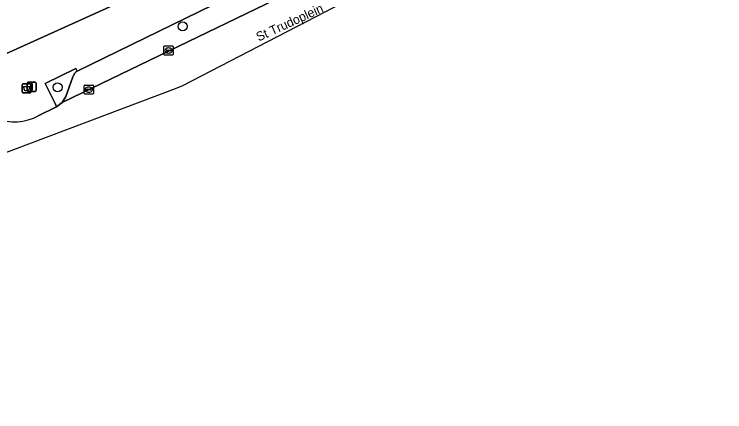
# Model space of a CAD drawing. Extents: x 159262 to 160143, y 383399 to 384319.
# Drawn here: x 159697.9 to 159776.1, y 383561.3 to 383605 of the extents above; entities that cross this region are included whole.
import ezdxf

# ---------------------------------------------------------------- set-up
doc = ezdxf.new("R2010")
doc.units = 0
for name, color, linetype in [('IMGEO_Afvalbak', 7, 'Continuous'), ('IMGEO_Boom', 7, 'Continuous'), ('IMGEO_Groenvoorziening', 7, 'Continuous'), ('IMGEO_Kolk', 7, 'Continuous'), ('IMGEO_Lichtmast', 7, 'Continuous'), ('IMGEO_Openbare_ruimte_label', 7, 'Continuous'), ('IMGEO_Pand', 7, 'Continuous'), ('IMGEO_Parkeervlak_open', 7, 'Continuous'), ('IMGEO_Rijbaan_lokaal_open', 7, 'Continuous'), ('IMGEO_Voetpad_open', 7, 'Continuous')]:
    doc.layers.add(name, color=color, linetype=linetype)

msp = doc.modelspace()

# ---------------------------------------------------------------- linework, layer by layer
at = {"layer": 'IMGEO_Afvalbak'}
for p, q in [((159698.717, 383596.451), (159698.717, 383597.251)), ((159698.717, 383597.251), (159698.717, 383596.451)), ((159698.817, 383597.351), (159699.607, 383597.351)), ((159699.607, 383597.351), (159698.817, 383597.351)), ((159699.707, 383597.251), (159699.707, 383596.451)), ((159699.707, 383596.451), (159699.707, 383597.251)), ((159699.607, 383596.351), (159698.817, 383596.351)), ((159698.817, 383596.351), (159699.607, 383596.351))]:
    msp.add_line(p, q, dxfattribs=at)
msp.add_lwpolyline([(159698.86, 383597.065), (159699.564, 383597.065), (159699.415, 383596.595), (159699.009, 383596.595), (159698.86, 383597.065)], dxfattribs=at)
for centre, start, end in [((159698.817, 383597.251), 90, 180), ((159698.817, 383597.251), 90, 180), ((159699.607, 383597.251), 0, 90), ((159699.607, 383597.251), 360, 90), ((159698.817, 383596.451), 180, 270), ((159698.817, 383596.451), 180, 270), ((159699.607, 383596.451), 270, 0), ((159699.607, 383596.451), 270, 0)]:
    msp.add_arc(centre, 0.1, start, end, dxfattribs=at)
at = {"layer": 'IMGEO_Boom'}
for centre in [(159716.411, 383603.669), (159702.63, 383596.968)]:
    msp.add_circle(centre, 0.489, dxfattribs=at)
at = {"layer": 'IMGEO_Groenvoorziening'}
msp.add_lwpolyline([(159704.782, 383598.738), (159704.634, 383599.046), (159701.269, 383597.374), (159702.397, 383595.103), (159702.503, 383594.8), (159703.122, 383595.286), (159703.549, 383595.944), (159704.296, 383598.128)], dxfattribs=at)
msp.add_arc((159705.374, 383597.768), 1.136, 121.37874, 161.5311, dxfattribs=at)
at = {"layer": 'IMGEO_Kolk'}
for p, q in [((159714.347, 383600.588), (159714.347, 383601.44)), ((159714.422, 383601.514), (159715.274, 383601.514)), ((159714.606, 383601.008), (159714.606, 383601.02)), ((159715.044, 383600.971), (159714.646, 383600.971)), ((159714.649, 383601.057), (159715.047, 383601.057)), ((159714.835, 383601.294), (159714.86, 383601.294)), ((159715.09, 383601.02), (159715.09, 383601.008)), ((159715.348, 383601.44), (159715.348, 383600.588)), ((159715.274, 383600.514), (159714.422, 383600.514)), ((159714.858, 383600.734), (159714.833, 383600.734)), ((159705.568, 383596.29), (159705.568, 383597.142)), ((159705.643, 383597.216), (159706.495, 383597.216)), ((159706.056, 383596.996), (159706.081, 383596.996)), ((159706.569, 383597.142), (159706.569, 383596.29)), ((159706.495, 383596.216), (159705.643, 383596.216)), ((159705.827, 383596.71), (159705.827, 383596.722)), ((159706.265, 383596.673), (159705.867, 383596.673)), ((159705.87, 383596.759), (159706.268, 383596.759)), ((159706.079, 383596.436), (159706.054, 383596.436)), ((159706.311, 383596.722), (159706.311, 383596.71))]:
    msp.add_line(p, q, dxfattribs=at)
for points in [[(159714.347, 383600.588), (159714.347, 383601.44)], [(159714.422, 383601.514), (159715.274, 383601.514)], [(159715.348, 383601.44), (159715.348, 383600.588)], [(159715.274, 383600.514), (159714.422, 383600.514)], [(159705.568, 383596.29), (159705.568, 383597.142)], [(159705.643, 383597.216), (159706.495, 383597.216)], [(159706.569, 383597.142), (159706.569, 383596.29)], [(159706.495, 383596.216), (159705.643, 383596.216)]]:
    msp.add_lwpolyline(points, dxfattribs=at)
for centre, radius, start, end in [((159714.424, 383601.438), 0.0765, 91.55205, 178.44795), ((159714.424, 383601.438), 0.0765, 91.55205, 178.44795), ((159714.646, 383601.017), 0.0403, 85.87752, 175.75265), ((159714.643, 383601.007), 0.0366, 178.93798, 274.71019), ((159715.047, 383601.014), 0.043, 264.86636, 352.45326), ((159715.051, 383601.019), 0.0386, 1.73085, 96.63898), ((159715.272, 383601.438), 0.0765, 1.55205, 88.44795), ((159715.272, 383601.438), 0.0765, 1.55205, 88.44795), ((159714.424, 383600.59), 0.0765, 181.55205, 268.44795), ((159714.424, 383600.59), 0.0765, 181.55205, 268.44795), ((159715.272, 383600.59), 0.0765, 271.55205, 358.44795), ((159715.272, 383600.59), 0.0765, 271.55205, 358.44795), ((159705.645, 383597.14), 0.0765, 91.55205, 178.44795), ((159705.645, 383597.14), 0.0765, 91.55205, 178.44795), ((159706.493, 383597.14), 0.0765, 1.55205, 88.44795), ((159706.493, 383597.14), 0.0765, 1.55205, 88.44795), ((159705.645, 383596.292), 0.0765, 181.55205, 268.44795), ((159705.645, 383596.292), 0.0765, 181.55205, 268.44795), ((159705.867, 383596.719), 0.0403, 85.87752, 175.75265), ((159705.864, 383596.709), 0.0366, 178.93798, 274.71019), ((159706.268, 383596.716), 0.043, 264.86636, 352.45326), ((159706.272, 383596.721), 0.0386, 1.73085, 96.63898), ((159706.493, 383596.292), 0.0765, 271.55205, 358.44795), ((159706.493, 383596.292), 0.0765, 271.55205, 358.44795)]:
    msp.add_arc(centre, radius, start, end, dxfattribs=at)
for centre, major_axis, ratio, start_param, end_param in [((159714.834, 383601.014), (-0.387, 0.002), 0.722429, 4.712389, 7.853982), ((159714.859, 383601.014), (-0.39, 0.002), 0.717154, 1.570796, 4.712389), ((159706.055, 383596.716), (-0.387, 0.002), 0.722429, 4.712389, 7.853982), ((159706.08, 383596.716), (-0.39, 0.002), 0.717154, 1.570796, 4.712389)]:
    msp.add_ellipse(centre, major_axis=major_axis, ratio=ratio, start_param=start_param, end_param=end_param, dxfattribs=at)
at = {"layer": 'IMGEO_Lichtmast'}
for p, q in [((159699.275, 383596.621), (159699.275, 383597.421)), ((159699.275, 383597.421), (159699.275, 383596.621)), ((159699.375, 383597.521), (159700.165, 383597.521)), ((159700.165, 383597.521), (159699.375, 383597.521)), ((159700.265, 383597.421), (159700.265, 383596.621)), ((159700.265, 383596.621), (159700.265, 383597.421)), ((159700.165, 383596.521), (159699.375, 383596.521)), ((159699.375, 383596.521), (159700.165, 383596.521))]:
    msp.add_line(p, q, dxfattribs=at)
msp.add_lwpolyline([(159699.695, 383597.396), (159699.845, 383597.396), (159699.845, 383596.646), (159699.695, 383596.646), (159699.695, 383597.396)], dxfattribs=at)
for centre, start, end in [((159699.375, 383597.421), 90, 180), ((159699.375, 383597.421), 90, 180), ((159700.165, 383597.421), 0, 90), ((159700.165, 383597.421), 360, 90), ((159699.375, 383596.621), 180, 270), ((159699.375, 383596.621), 180, 270), ((159700.165, 383596.621), 270, 0), ((159700.165, 383596.621), 270, 0)]:
    msp.add_arc(centre, 0.1, start, end, dxfattribs=at)
at = {"layer": 'IMGEO_Pand'}
msp.add_lwpolyline([(159703.995, 383617.562), (159701.723, 383616.537), (159698.36, 383615.02), (159699.979, 383611.423), (159693.47, 383608.493), (159696.989, 383600.693), (159709.13, 383606.17)], close=True, dxfattribs=at)
at = {"layer": 'IMGEO_Parkeervlak_open'}
msp.add_lwpolyline([(159704.296, 383598.128), (159703.549, 383595.944), (159703.122, 383595.286), (159729.825, 383608.21), (159728.713, 383610.457), (159704.782, 383598.738)], dxfattribs=at)
msp.add_arc((159705.374, 383597.768), 1.136, 121.37874, 161.5311, dxfattribs=at)
at = {"layer": 'IMGEO_Rijbaan_lokaal_open'}
for points in [[(159715.609, 383596.852), (159716.438, 383597.163), (159750.809, 383614.982), (159772.537, 383621.313), (159782.892, 383624.33), (159782.511, 383625.706), (159782.101, 383627.188), (159780.084, 383626.699), (159779.858, 383626.645)], [(159742.269, 383614.195), (159734.781, 383610.638), (159729.825, 383608.21), (159703.122, 383595.286), (159702.503, 383594.8), (159700.503, 383593.837)], [(159685.268, 383587.533), (159672.557, 383583.21), (159668.175, 383581.564), (159652.397, 383575.16), (159647.162, 383573.121), (159644.929, 383572.251), (159626.149, 383565.073), (159622.105, 383563.501), (159620.012, 383562.705), (159619.247, 383562.409), (159619.725, 383561.254), (159637.938, 383567.886), (159663.509, 383577.196), (159715.609, 383596.852)]]:
    msp.add_lwpolyline(points, dxfattribs=at)
msp.add_arc((159697.86, 383598.652), 5.492, 199.12759, 298.76308, dxfattribs=at)
at = {"layer": 'IMGEO_Voetpad_open'}
for points in [[(159767.019, 383628.975), (159765.518, 383634.974), (159765.259, 383635.945), (159761.057, 383634.824), (159759.316, 383629.823), (159747.536, 383624.128), (159748.059, 383623.048), (159736.184, 383617.306), (159735.661, 383618.386), (159729.539, 383615.426), (159727.258, 383614.348), (159727.773, 383613.209), (159721.666, 383610.454), (159721.151, 383611.593), (159715.095, 383608.861), (159709.13, 383606.17), (159696.989, 383600.693), (159692.114, 383598.402), (159692.671, 383596.852)], [(159700.503, 383593.837), (159702.503, 383594.8), (159702.397, 383595.103), (159701.269, 383597.374), (159704.634, 383599.046), (159704.782, 383598.738), (159728.713, 383610.457), (159729.825, 383608.21), (159734.781, 383610.638), (159733.698, 383612.881), (159739.43, 383615.663), (159744.932, 383618.127), (159758.084, 383623.065)]]:
    msp.add_lwpolyline(points, dxfattribs=at)
msp.add_arc((159697.86, 383598.652), 5.492, 199.12759, 298.76308, dxfattribs=at)

# ---------------------------------------------------------------- texts
at = {"layer": 'IMGEO_Openbare_ruimte_label'}
msp.add_text('St Trudoplein', height=1, rotation=24.6431, dxfattribs=at).set_placement((159724.773, 383601.991))

doc.saveas('drawing.dxf')
